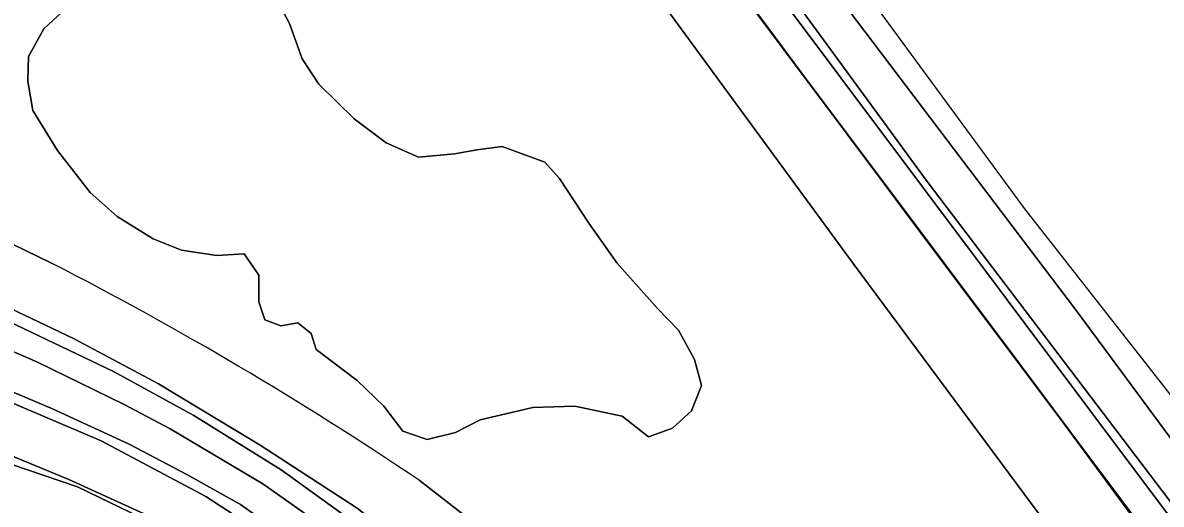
# Model space of a CAD drawing. Extents: x 156141 to 158132, y 385651 to 388333.
# Drawn here: x 156731.4 to 156815.5, y 388232.2 to 388267.8 of the extents above; entities that cross this region are included whole.
import ezdxf

# ---------------------------------------------------------------- set-up
doc = ezdxf.new("R2010")
doc.units = 0
for name, color, linetype in [('IMGEO_Grasland_overig', 7, 'Continuous'), ('IMGEO_Groenvoorziening', 7, 'Continuous'), ('IMGEO_Hek', 7, 'Continuous'), ('IMGEO_Loofbos', 7, 'Continuous'), ('IMGEO_Oever', 7, 'Continuous'), ('IMGEO_Rijbaan_lokaal_onverhard', 7, 'Continuous'), ('IMGEO_Waterloop', 7, 'Continuous')]:
    doc.layers.add(name, color=color, linetype=linetype)

msp = doc.modelspace()

# ---------------------------------------------------------------- linework, layer by layer
at = {"layer": 'IMGEO_Grasland_overig'}
msp.add_lwpolyline([(156914.131, 388115.456), (156842.351, 388206.972), (156842.335, 388206.983), (156842.259, 388207.09), (156805.43, 388254.045), (156759.428, 388316.685), (156747.793, 388333.283), (156745.792, 388332.677), (156750.079, 388326.498), (156784.656, 388278.943), (156809.263, 388246.502), (156843.459, 388200.237), (156844.073, 388199.448), (156847.589, 388195.26), (156849.763, 388192.178), (156850.774, 388192.952), (156856.871, 388185.074), (156854.676, 388183.334), (156856.241, 388181.303), (156852.72, 388178.589), (156849.108, 388167.321), (156855.861, 388164.088), (156857.972, 388162.941)], dxfattribs=at)
at = {"layer": 'IMGEO_Groenvoorziening'}
for points in [[(156823.461, 388217.998), (156808.748, 388237.626), (156804.979, 388242.654), (156794.166, 388257.08), (156772.483, 388286.008), (156751.962, 388313.384), (156747.128, 388319.832), (156745.995, 388321.387), (156739.486, 388330.765), (156738.249, 388330.39)], [(156740.636, 388295.954), (156743.084, 388291.203), (156757.77, 388295.02), (156764.66, 388289.1), (156777.94, 388270.2), (156792.747, 388250), (156834.633, 388193.613), (156834.816, 388192.912), (156834.584, 388192.511), (156834.122, 388192.357), (156832.899, 388192.673), (156810.02, 388200.619), (156807.827, 388198.944), (156805.018, 388202.624), (156788.807, 388212.143), (156760.67, 388233.993)], [(156733.561, 388250), (156722.565, 388255.334), (156713.954, 388259.346), (156695.917, 388264.804), (156672.49, 388267.307)], [(156677.929, 388262.289), (156686.386, 388260.823), (156693.809, 388259.335), (156701.145, 388257.632), (156708.104, 388255.718), (156711.554, 388254.477), (156715.665, 388252.746), (156722.477, 388250.158), (156729.419, 388247.174), (156735.122, 388244.468), (156741.407, 388241.116), (156748.925, 388236.574), (156756.09, 388231.922), (156761.384, 388227.747), (156767.095, 388222.364), (156777.986, 388213.243), (156786.868, 388206.306), (156792.673, 388202.415), (156799.347, 388198.432), (156804.997, 388195.398), (156809.661, 388193.195), (156815.006, 388191.015), (156820.529, 388189.036)], [(156819.696, 388183.12), (156813.856, 388185.81), (156808.702, 388187.975), (156802.852, 388191.2), (156795.802, 388195.358), (156784.981, 388202.956), (156770.484, 388214.369), (156757.788, 388224.624), (156752.173, 388228.846), (156747.481, 388232.19), (156743.505, 388234.408), (156739.241, 388236.648), (156733.584, 388239.273), (156727.562, 388241.803), (156717.48, 388246.057), (156713.033, 388247.89), (156710.451, 388248.469), (156706.304, 388249.712), (156702.34, 388251.052), (156697.601, 388254.1)], [(156684.679, 388252.805), (156692.525, 388251.658), (156702.428, 388249.46), (156711.927, 388246.961), (156718.529, 388244.763), (156726.805, 388241.321), (156737.169, 388236.903), (156744.919, 388232.793), (156752.239, 388228.013), (156763.597, 388219.154), (156774.898, 388210.285), (156786.571, 388201.156), (156793.671, 388196.067), (156801.086, 388191.67), (156806.54, 388188.324), (156834.998, 388174.436)], [(156728.007, 388236.005), (156735.434, 388233.512), (156741.674, 388230.477), (156747.709, 388226.675), (156751.369, 388223.642), (156755.025, 388221.063), (156755.914, 388220.305), (156766.203, 388212.767), (156769.146, 388210.659), (156760.139, 388218.029), (156755.039, 388221.864), (156748.435, 388226.657), (156740.882, 388231.261), (156734.771, 388234.036), (156724.634, 388238.224)], [(156721.703, 388231.514), (156731.835, 388229.076), (156736.428, 388227.582), (156741.09, 388225.9), (156745.045, 388224.031), (156752.41, 388219.676), (156762.412, 388214.545), (156766.203, 388212.767), (156755.914, 388220.305), (156755.025, 388221.063), (156751.369, 388223.642), (156747.709, 388226.675), (156741.674, 388230.477), (156735.434, 388233.512), (156728.007, 388236.005)]]:
    msp.add_lwpolyline(points, dxfattribs=at)
msp.add_arc((156611.401, 388012.154), 267.383, 56.0645, 62.8145, dxfattribs=at)
at = {"layer": 'IMGEO_Hek'}
for points in [[(156852.767, 388190.344), (156850.727, 388192.925), (156845.084, 388188.695), (156830.241, 388208.76), (156816.173, 388227.532), (156807.983, 388238.66), (156797.208, 388252.988), (156781.481, 388274.143), (156771.395, 388287.392), (156763.509, 388298.204), (156750.694, 388314.942), (156745.995, 388321.387), (156739.486, 388330.765)], [(156847.106, 388186.102), (156846.045, 388187.54), (156845.2, 388188.686), (156831.066, 388207.852), (156743.844, 388324.214)]]:
    msp.add_lwpolyline(points, dxfattribs=at)
at = {"layer": 'IMGEO_Loofbos'}
for points in [[(156792.747, 388250), (156777.94, 388270.2), (156764.66, 388289.1), (156757.77, 388295.02), (156743.084, 388291.203), (156726.628, 388285.235), (156691.718, 388274.67), (156673.755, 388269.56), (156672.201, 388268.238), (156672.49, 388267.307), (156695.917, 388264.804), (156713.954, 388259.346), (156722.565, 388255.334), (156733.561, 388250)], [(156750.19, 388269.472), (156751.087, 388267.728), (156752.031, 388265.107), (156753.253, 388263.245), (156755.879, 388260.683), (156758.235, 388258.896), (156760.614, 388257.839), (156763.287, 388258.087), (156764.94, 388258.403), (156766.809, 388258.639), (156769.952, 388257.486), (156771.048, 388256.284), (156773.213, 388252.969), (156775.28, 388250.059), (156778.283, 388246.683), (156779.841, 388245.066), (156781.018, 388242.912), (156781.545, 388240.998), (156780.795, 388239.121), (156779.405, 388237.848), (156777.633, 388237.208), (156775.671, 388238.727), (156772.187, 388239.452), (156769.08, 388239.363), (156765.182, 388238.457), (156763.365, 388237.526), (156761.268, 388237.004), (156759.46, 388237.606), (156758.055, 388239.474), (156756.103, 388241.358), (156753.067, 388243.64), (156752.701, 388244.82), (156751.702, 388245.617), (156750.454, 388245.399), (156749.262, 388245.836), (156748.827, 388247.164), (156748.814, 388249.136), (156747.728, 388250.702), (156745.716, 388250.58), (156743.099, 388250.987), (156741.006, 388251.817), (156738.353, 388253.466), (156736.362, 388255.242), (156733.935, 388258.346), (156732.124, 388261.285), (156731.751, 388263.451), (156731.805, 388265.275), (156732.926, 388267.323), (156735.255, 388269.481)], [(156735.255, 388269.481), (156732.926, 388267.323), (156731.805, 388265.275), (156731.751, 388263.451), (156732.124, 388261.285), (156733.935, 388258.346), (156736.362, 388255.242), (156738.353, 388253.466), (156741.006, 388251.817), (156743.099, 388250.987), (156745.716, 388250.58), (156747.728, 388250.702), (156748.814, 388249.136), (156748.827, 388247.164), (156749.262, 388245.836), (156750.454, 388245.399), (156751.702, 388245.617), (156752.701, 388244.82), (156753.067, 388243.64), (156756.103, 388241.358), (156758.055, 388239.474), (156759.46, 388237.606), (156761.268, 388237.004), (156763.365, 388237.526), (156765.182, 388238.457), (156769.08, 388239.363), (156772.187, 388239.452), (156775.671, 388238.727), (156777.633, 388237.208), (156779.405, 388237.848), (156780.795, 388239.121), (156781.545, 388240.998), (156781.018, 388242.912), (156779.841, 388245.066), (156778.283, 388246.683), (156775.28, 388250.059), (156773.213, 388252.969), (156771.048, 388256.284), (156769.952, 388257.486), (156766.809, 388258.639), (156764.94, 388258.403), (156763.287, 388258.087), (156760.614, 388257.839), (156758.235, 388258.896), (156755.879, 388260.683), (156753.253, 388263.245), (156752.031, 388265.107), (156751.087, 388267.728), (156750.19, 388269.472)], [(156760.67, 388233.993), (156788.807, 388212.143), (156805.018, 388202.624), (156797.295, 388212.739), (156806.412, 388219.699), (156816.944, 388205.905), (156810.02, 388200.619), (156832.899, 388192.673), (156834.122, 388192.357), (156834.584, 388192.511), (156834.816, 388192.912), (156834.633, 388193.613), (156792.747, 388250)]]:
    msp.add_lwpolyline(points, dxfattribs=at)
msp.add_arc((156611.401, 388012.154), 267.383, 56.0645, 62.8145, dxfattribs=at)
at = {"layer": 'IMGEO_Oever'}
for points in [[(156745.792, 388332.677), (156743.436, 388331.962), (156745.059, 388329.68), (156748.176, 388325.069), (156776.972, 388285.061), (156798.215, 388256.061), (156823.291, 388223.061), (156847.341, 388190.324), (156849.763, 388192.178), (156847.589, 388195.26), (156844.073, 388199.448), (156843.639, 388199.11), (156843.164, 388198.74), (156843.072, 388198.858), (156842.642, 388199.411), (156842.549, 388199.529), (156843.025, 388199.899), (156843.459, 388200.237), (156809.263, 388246.502), (156784.656, 388278.943), (156750.079, 388326.498)], [(156739.486, 388330.765), (156745.995, 388321.387), (156747.128, 388319.832), (156751.962, 388313.384), (156772.483, 388286.008), (156794.166, 388257.08), (156804.979, 388242.654), (156808.748, 388237.626), (156823.461, 388217.998), (156831.066, 388207.852), (156845.2, 388188.686), (156847.041, 388190.095), (156773.428, 388288.282), (156747.065, 388325.574), (156742.617, 388331.714)], [(156742.617, 388331.714), (156739.486, 388330.765), (156745.995, 388321.387), (156747.128, 388319.832), (156751.962, 388313.384), (156772.483, 388286.008), (156794.166, 388257.08), (156804.979, 388242.654), (156808.748, 388237.626), (156823.461, 388217.998), (156825.242, 388216.139), (156830.001, 388209.744), (156837.762, 388199.57), (156845.442, 388188.963), (156847.009, 388190.138), (156773.428, 388288.282), (156747.065, 388325.574)]]:
    msp.add_lwpolyline(points, close=True, dxfattribs=at)
for points in [[(156820.529, 388189.036), (156815.006, 388191.015), (156809.661, 388193.195), (156804.997, 388195.398), (156799.347, 388198.432), (156792.673, 388202.415), (156786.868, 388206.306), (156777.986, 388213.243), (156767.095, 388222.364), (156761.384, 388227.747), (156756.09, 388231.922), (156748.925, 388236.574), (156741.407, 388241.116), (156735.122, 388244.468), (156729.419, 388247.174), (156722.477, 388250.158), (156715.665, 388252.746), (156711.554, 388254.477), (156708.104, 388255.718), (156701.145, 388257.632), (156693.809, 388259.335), (156686.386, 388260.823), (156677.929, 388262.289)], [(156680.148, 388260.792), (156688.53, 388259.308), (156693.838, 388258.132), (156700.136, 388256.633), (156706.532, 388254.883), (156714.517, 388252.089), (156721.271, 388249.592), (156726.503, 388247.547), (156738.084, 388242.011), (156744.008, 388238.781), (156750.468, 388234.751), (156756.665, 388230.297), (156761.86, 388226.044), (156767.145, 388221.41), (156778.136, 388212.402), (156785.668, 388206.686), (156791.573, 388202.504), (156796.129, 388199.577), (156806.792, 388193.538), (156813.783, 388190.374), (156822.281, 388186.937)], [(156816.982, 388187.282), (156808.66, 388190.665), (156803.238, 388193.348), (156791.393, 388200.534), (156785.481, 388204.881), (156778.948, 388209.552), (156767.516, 388219.084), (156760.288, 388225.242), (156755.053, 388229.545), (156749.114, 388233.728), (156742.265, 388237.8), (156738.869, 388239.588), (156732.407, 388242.74), (156727.574, 388244.833), (156717.635, 388249.432), (156715.16, 388250.089), (156708.543, 388252.176), (156701.231, 388254.604), (156693.879, 388256.453), (156688.111, 388257.751), (156680.29, 388258.968)], [(156684.537, 388256.861), (156693.918, 388254.856), (156697.601, 388254.1), (156702.34, 388251.052), (156706.304, 388249.712), (156710.451, 388248.469), (156713.033, 388247.89), (156717.48, 388246.057), (156727.562, 388241.803), (156733.584, 388239.273), (156739.241, 388236.648), (156743.505, 388234.408), (156747.481, 388232.19), (156752.173, 388228.846), (156757.788, 388224.624), (156770.484, 388214.369), (156784.981, 388202.956), (156795.802, 388195.358), (156802.852, 388191.2), (156808.702, 388187.975), (156813.856, 388185.81), (156819.696, 388183.12)]]:
    msp.add_lwpolyline(points, dxfattribs=at)
at = {"layer": 'IMGEO_Rijbaan_lokaal_onverhard'}
for points in [[(156834.998, 388174.436), (156806.54, 388188.324), (156801.086, 388191.67), (156793.671, 388196.067), (156786.571, 388201.156), (156774.898, 388210.285), (156763.597, 388219.154), (156752.239, 388228.013), (156744.919, 388232.793), (156737.169, 388236.903), (156726.805, 388241.321), (156718.529, 388244.763), (156711.927, 388246.961), (156702.428, 388249.46), (156692.525, 388251.658), (156684.679, 388252.805)], [(156680.948, 388248.927), (156688.739, 388247.693), (156697.985, 388246.229), (156708.436, 388243.599), (156724.634, 388238.224), (156734.771, 388234.036), (156740.882, 388231.261), (156748.435, 388226.657), (156755.039, 388221.864), (156760.139, 388218.029), (156769.146, 388210.659), (156780.783, 388201.659), (156796.676, 388189.367), (156804.22, 388186.081), (156813.381, 388181.913), (156813.992, 388181.635), (156815.49, 388180.402), (156816.592, 388179.328)]]:
    msp.add_lwpolyline(points, dxfattribs=at)
at = {"layer": 'IMGEO_Waterloop'}
msp.add_lwpolyline([(156742.617, 388331.714), (156747.065, 388325.574), (156773.428, 388288.282), (156847.041, 388190.095), (156847.341, 388190.324), (156823.291, 388223.061), (156798.215, 388256.061), (156776.972, 388285.061), (156748.176, 388325.069), (156745.059, 388329.68), (156743.436, 388331.962)], close=True, dxfattribs=at)
for points in [[(156822.281, 388186.937), (156813.783, 388190.374), (156806.792, 388193.538), (156796.129, 388199.577), (156791.573, 388202.504), (156785.668, 388206.686), (156778.136, 388212.402), (156767.145, 388221.41), (156761.86, 388226.044), (156756.665, 388230.297), (156750.468, 388234.751), (156744.008, 388238.781), (156738.084, 388242.011), (156726.503, 388247.547), (156721.271, 388249.592), (156714.517, 388252.089), (156706.532, 388254.883), (156700.136, 388256.633), (156693.838, 388258.132), (156688.53, 388259.308), (156680.148, 388260.792)], [(156680.29, 388258.968), (156688.111, 388257.751), (156693.879, 388256.453), (156701.231, 388254.604), (156708.543, 388252.176), (156715.16, 388250.089), (156717.635, 388249.432), (156727.574, 388244.833), (156732.407, 388242.74), (156738.869, 388239.588), (156742.265, 388237.8), (156749.114, 388233.728), (156755.053, 388229.545), (156760.288, 388225.242), (156767.516, 388219.084), (156778.948, 388209.552), (156785.481, 388204.881), (156791.393, 388200.534), (156803.238, 388193.348), (156808.66, 388190.665), (156816.982, 388187.282)]]:
    msp.add_lwpolyline(points, dxfattribs=at)

doc.saveas('drawing.dxf')
